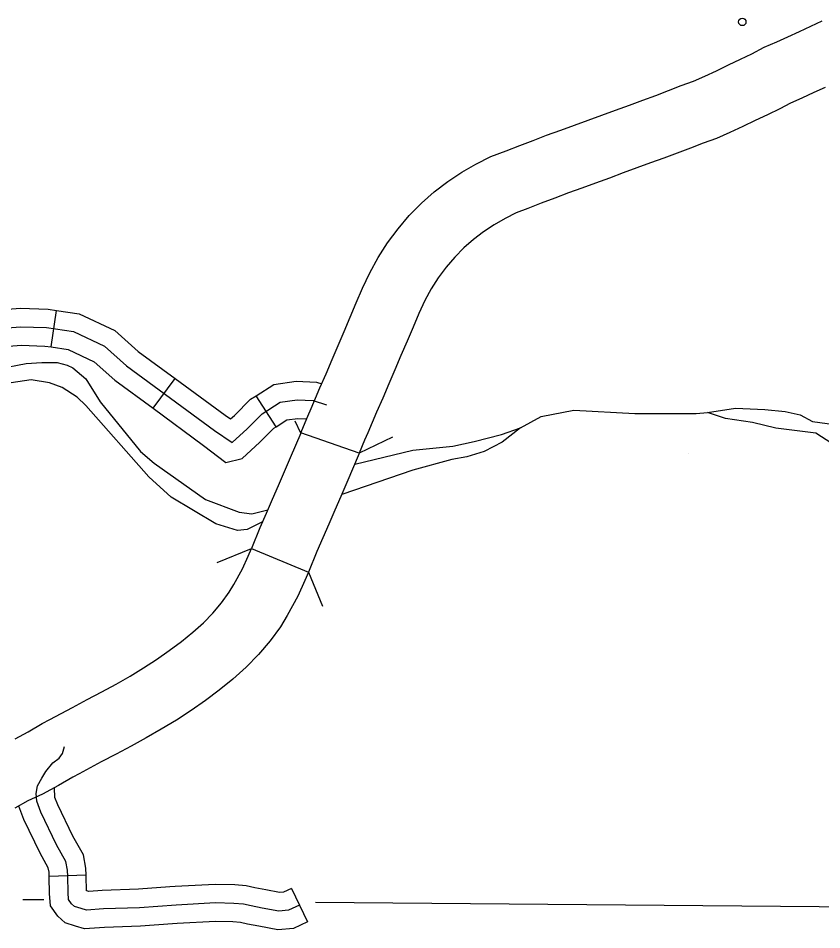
# Model space of a CAD drawing. Extents: x 0 to 3171, y 0 to 2059.
# Drawn here: x 1448.5 to 1502.8, y 499.9 to 561.5 of the extents above; entities that cross this region are included whole.
import ezdxf

# ---------------------------------------------------------------- set-up
doc = ezdxf.new("R2010")
doc.units = 0
for name, color, linetype in [('Level 10', 7, 'Continuous'), ('Level 32', 7, 'Continuous'), ('Level 35', 7, 'Continuous'), ('Level 37', 7, 'Continuous'), ('Level 45', 7, 'Continuous'), ('Level 5', 7, 'Continuous'), ('Level 57', 7, 'Continuous')]:
    doc.layers.add(name, color=color, linetype=linetype)

msp = doc.modelspace()

# ---------------------------------------------------------------- linework, layer by layer
at = {"layer": 'Level 10'}
msp.add_line((1468.871, 536.482), (1468.871, 536.481), dxfattribs=at)
for points in [[(1468.871, 536.481), (1469.282, 537.438), (1469.694, 538.395), (1470.102, 539.348), (1470.508, 540.3), (1470.913, 541.253), (1471.319, 542.22), (1471.747, 543.216), (1472.227, 544.248), (1472.791, 545.29), (1473.435, 546.294), (1474.141, 547.239), (1474.901, 548.129), (1475.72, 548.965), (1476.59, 549.734), (1477.505, 550.435), (1478.455, 551.059), (1479.401, 551.593), (1480.42, 552.125), (1481.442, 552.51), (1482.359, 552.857), (1483.26, 553.189), (1484.178, 553.55), (1485.129, 553.898), (1486.06, 554.234), (1486.985, 554.569), (1487.911, 554.911), (1488.837, 555.253), (1489.766, 555.596), (1490.67, 555.92), (1491.548, 556.248), (1492.408, 556.57), (1493.277, 556.911), (1494.094, 557.211), (1494.855, 557.542), (1495.656, 557.911), (1496.471, 558.3), (1497.276, 558.684), (1498.041, 559.064), (1498.878, 559.498), (1499.722, 559.858), (1500.472, 560.209), (1501.249, 560.57), (1502.016, 560.926), (1502.78, 561.28)], [(1503.003, 556.79), (1502.233, 556.433), (1501.425, 556.054), (1500.657, 555.726), (1499.925, 555.347), (1499.098, 554.937), (1498.266, 554.541), (1497.426, 554.138), (1496.558, 553.739), (1495.645, 553.341), (1494.755, 553.016), (1493.9, 552.68), (1493.007, 552.345), (1492.102, 552.007), (1491.191, 551.681), (1490.281, 551.344), (1489.354, 551.002), (1488.417, 550.656), (1487.478, 550.316), (1486.551, 549.981), (1485.656, 549.654), (1484.744, 549.296), (1483.817, 548.954), (1482.913, 548.612), (1482.125, 548.315), (1481.39, 547.931), (1480.625, 547.499), (1479.918, 547.035), (1479.241, 546.516), (1478.592, 545.942), (1477.977, 545.315), (1477.397, 544.636), (1476.862, 543.919), (1476.382, 543.171), (1475.951, 542.376), (1475.551, 541.515), (1475.154, 540.592), (1474.752, 539.633), (1474.342, 538.668), (1473.934, 537.71), (1473.523, 536.751), (1473.11, 535.792), (1472.699, 534.835)], [(1471.515, 532.06), (1467.573, 533.434), (1467.646, 533.609), (1468.049, 534.568), (1468.275, 535.096), (1468.871, 536.482)], [(1472.698, 534.834), (1472.104, 533.452), (1471.885, 532.941), (1471.515, 532.06)], [(1467.581, 533.432), (1466.865, 531.746), (1466.458, 530.809), (1466.05, 529.869), (1465.648, 528.94), (1465.237, 528.004), (1464.818, 527.033), (1464.242, 525.63)], [(1471.522, 532.058), (1470.689, 530.092), (1470.28, 529.149), (1469.873, 528.212), (1469.467, 527.274), (1469.057, 526.34), (1468.659, 525.418), (1468.092, 524.036)], [(1464.242, 525.63), (1468.092, 524.036), (1467.854, 523.46), (1467.374, 522.397), (1466.664, 521.091), (1466.202, 520.347), (1465.499, 519.382), (1464.726, 518.468), (1463.886, 517.604), (1462.992, 516.8), (1462.072, 516.057), (1461.131, 515.354), (1460.167, 514.678), (1459.171, 514.028), (1458.15, 513.412), (1457.128, 512.832), (1456.111, 512.272), (1455.096, 511.736), (1454.099, 511.212), (1452.594, 510.412), (1452.174, 510.183), (1451.207, 509.605), (1450.128, 509.032), (1449.145, 508.579), (1448.268, 508.078)], [(1448.278, 512.767), (1449.161, 513.236), (1450.106, 513.801), (1450.618, 514.08), (1452.152, 514.895), (1453.153, 515.422), (1454.133, 515.939), (1455.095, 516.47), (1456.045, 517.008), (1456.955, 517.557), (1457.832, 518.13), (1458.688, 518.73), (1459.515, 519.348), (1460.289, 519.973), (1460.997, 520.609), (1461.638, 521.268), (1462.219, 521.957), (1462.743, 522.676), (1463.06, 523.187), (1463.64, 524.252), (1464.028, 525.112), (1464.242, 525.63)]]:
    msp.add_lwpolyline(points, dxfattribs=at)
at = {"layer": 'Level 32'}
for p, q in [((1450.713, 539.246), (1451.077, 541.72)), ((1457.602, 535.105), (1459.085, 537.118)), ((1465.913, 533.851), (1464.558, 535.952))]:
    msp.add_line(p, q, dxfattribs=at)
for points in [[(1441.862, 540.603), (1442.899, 540.927), (1444.554, 541.311), (1446.374, 541.683), (1448.62, 541.869), (1450.515, 541.802), (1451.077, 541.72)], [(1451.077, 541.72), (1452.596, 541.496), (1455.017, 540.355), (1456.599, 538.95), (1459.085, 537.118)], [(1446.552, 540.443), (1448.65, 540.618), (1450.402, 540.556), (1452.23, 540.287), (1454.322, 539.301), (1455.812, 537.978), (1461.738, 533.61), (1462.932, 532.786), (1463.953, 533.72), (1464.969, 534.73), (1466.191, 535.518), (1467.321, 535.674), (1468.401, 535.635), (1469.304, 535.334)], [(1442.606, 538.217), (1443.554, 538.513), (1445.087, 538.868), (1446.729, 539.204), (1448.679, 539.366), (1450.289, 539.309), (1450.713, 539.246)], [(1450.713, 539.246), (1451.865, 539.077), (1453.626, 538.247), (1455.024, 537.005), (1457.602, 535.105)], [(1459.085, 537.118), (1462.464, 534.628), (1462.823, 534.38), (1463.09, 534.625), (1464.182, 535.71), (1464.558, 535.952)], [(1464.558, 535.952), (1465.746, 536.718), (1467.257, 536.927), (1468.625, 536.878), (1468.997, 536.754)], [(1457.602, 535.105), (1461.012, 532.592), (1462.518, 531.442), (1463.613, 531.703), (1464.815, 532.815), (1465.757, 533.751), (1465.913, 533.851)], [(1465.913, 533.851), (1466.635, 534.317), (1467.385, 534.42), (1467.986, 534.399)]]:
    msp.add_lwpolyline(points, dxfattribs=at)
at = {"layer": 'Level 35'}
for points in [[(1429.048, 531.795), (1429.626, 532.249), (1431.28, 533.211), (1432.787, 533.822), (1433.865, 534.13), (1437.597, 534.706), (1441.591, 535.918), (1447.141, 537.774), (1449.032, 538.138), (1450.094, 538.195), (1451.124, 538.203), (1451.789, 538.024), (1452.172, 537.827), (1453.057, 537.099), (1454.031, 535.539), (1456.744, 532.174), (1457.679, 531.398), (1461.133, 528.938), (1463.423, 528.082), (1464.27, 527.971), (1465.339, 528.236)], [(1541.514, 537.492), (1540.361, 536.017), (1539.486, 535.311), (1537.962, 534.7), (1535.792, 533.951), (1529.524, 532.656), (1524.735, 531.139), (1520.163, 529.506), (1517.714, 528.255), (1515.677, 527.39), (1514.567, 527.099), (1513.62, 527.076), (1510.643, 527.755), (1508.863, 528.292), (1507.579, 529.05), (1506.394, 529.959), (1505.474, 530.952), (1503.452, 532.722), (1502.368, 533.414), (1499.659, 533.762), (1498.079, 534.134), (1496.267, 534.421), (1495.052, 534.829)], [(1464.993, 527.44), (1463.953, 526.924), (1463.306, 526.853), (1461.842, 527.293), (1458.824, 529.105), (1457.304, 530.478), (1453.053, 535.282), (1452.468, 535.845), (1451.451, 536.505), (1450.602, 536.832), (1449.371, 537.023), (1448.011, 536.814), (1446.503, 536.436), (1444.251, 535.403), (1439.627, 534.054), (1438.135, 533.693), (1436.858, 533.484), (1433.148, 532.024), (1432.055, 531.683), (1431.143, 531.476), (1430.412, 531.471), (1429.697, 531.566), (1429.048, 531.795)], [(1482.406, 533.773), (1483.812, 534.55), (1486.018, 534.982), (1490.137, 534.761), (1494.289, 534.757), (1495.052, 534.829)], [(1495.052, 534.829), (1496.927, 535.109), (1498.92, 535.024), (1500.299, 534.883), (1501.314, 534.657), (1502.147, 534.213), (1503.626, 534.007)], [(1482.406, 533.773), (1481.167, 532.814), (1479.959, 532.189), (1478.799, 531.83), (1477.771, 531.64), (1475.135, 530.921), (1470.338, 529.282)], [(1471.217, 531.336), (1475.143, 532.271), (1477.847, 532.541), (1479.29, 532.851), (1481.13, 533.331), (1482.406, 533.773)], [(1493.751, 532.019), (1493.751, 532.019)]]:
    msp.add_lwpolyline(points, dxfattribs=at)
at = {"layer": 'Level 37'}
for points in [[(1467.581, 533.432), (1467.185, 534.239)], [(1473.766, 533.148), (1471.515, 532.06)], [(1461.932, 524.673), (1464.242, 525.63)], [(1468.092, 524.036), (1469.049, 521.727)]]:
    msp.add_lwpolyline(points, dxfattribs=at)
at = {"layer": 'Level 45'}
for p, q in [((1453.076, 503.559), (1450.578, 503.475)), ((1466.937, 502.661), (1468.019, 500.407))]:
    msp.add_line(p, q, dxfattribs=at)
for points in [[(1467.478, 501.534), (1466.751, 501.185), (1466.081, 501.127), (1464.976, 501.33), (1464.219, 501.476), (1463.695, 501.592), (1463.055, 501.651), (1461.804, 501.68), (1459.156, 501.534), (1456.683, 501.36), (1454.238, 501.272), (1453.103, 501.185), (1452.731, 501.301), (1452.294, 501.447), (1452.091, 501.622), (1451.887, 501.913), (1451.858, 502.379), (1451.829, 503.456), (1451.814, 503.893), (1451.698, 504.49), (1451.072, 505.611), (1450.01, 507.809), (1449.734, 508.552), (1449.705, 509.076), (1449.792, 509.6), (1450.083, 510.11), (1450.359, 510.561), (1450.828, 511.144), (1451.261, 511.464), (1451.48, 511.784), (1451.606, 512.246)], [(1453.076, 503.559), (1453.06, 504.034), (1452.887, 504.925), (1452.182, 506.188), (1451.161, 508.3), (1450.971, 508.81), (1450.935, 509.461)], [(1450.578, 503.475), (1450.568, 503.751), (1450.509, 504.055), (1449.963, 505.034), (1448.859, 507.318), (1448.522, 508.223)], [(1458.902, 500.263), (1456.749, 500.111), (1454.309, 500.024), (1452.96, 499.92), (1452.347, 500.112), (1451.667, 500.339), (1451.157, 500.776), (1450.661, 501.484), (1450.609, 502.323), (1450.579, 503.418), (1450.578, 503.475)], [(1458.725, 502.757), (1456.616, 502.608), (1454.168, 502.52), (1453.247, 502.45), (1453.115, 502.491), (1453.105, 502.494), (1453.078, 503.494), (1453.076, 503.559)], [(1466.937, 502.661), (1466.415, 502.41), (1466.142, 502.387), (1465.207, 502.559), (1464.473, 502.7), (1463.888, 502.83), (1463.126, 502.899), (1461.784, 502.931), (1459.078, 502.782), (1458.725, 502.757)], [(1468.019, 500.407), (1467.086, 499.959), (1466.021, 499.867), (1464.744, 500.102), (1463.965, 500.252), (1463.502, 500.355), (1462.984, 500.402), (1461.824, 500.429), (1459.234, 500.287), (1458.902, 500.263)]]:
    msp.add_lwpolyline(points, dxfattribs=at)
at = {"layer": 'Level 5'}
for points in [[(1448.803, 501.916), (1450.227, 501.903)], [(1468.566, 501.741), (1533.993, 501.165)]]:
    msp.add_lwpolyline(points, dxfattribs=at)
at = {"layer": 'Level 57'}
msp.add_circle((1497.396, 561.209), 0.25, dxfattribs=at)

doc.saveas('drawing.dxf')
